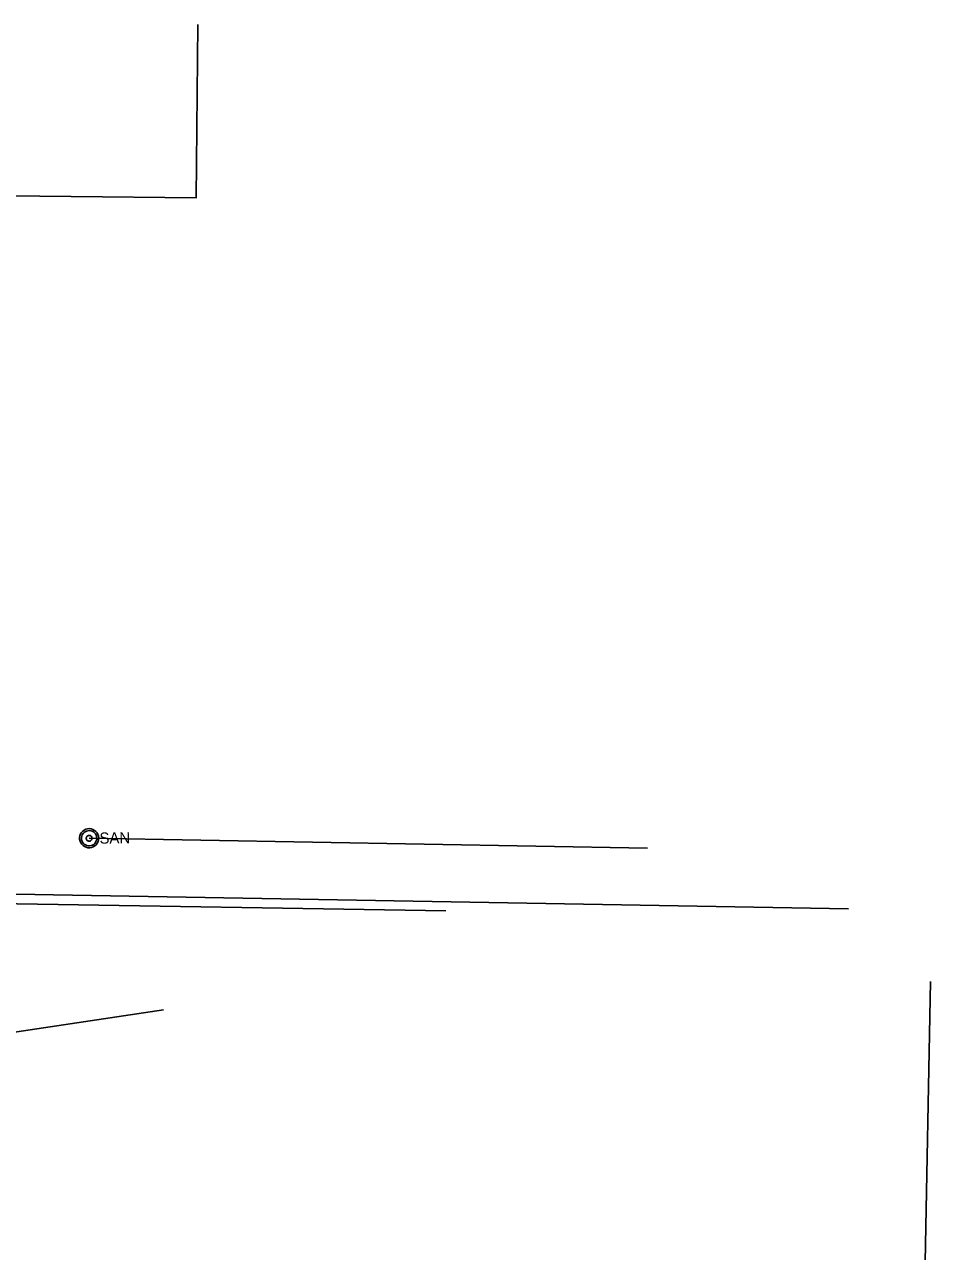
# Model space of a CAD drawing. Extents: x 596028 to 606371, y 330010 to 403088.
# Drawn here: x 603079.3 to 603392.2, y 352465 to 352888.6 of the extents above; entities that cross this region are included whole.
import ezdxf

# ---------------------------------------------------------------- set-up
doc = ezdxf.new("R2010")
doc.units = 0
for name, color, linetype in [('E_UTL_E_UG', 7, 'Continuous'), ('E_UTL_G_UG', 7, 'Continuous'), ('E_UTL_Overhead', 7, 'Continuous'), ('E_UTL_SAN_MH', 7, 'Continuous'), ('E_UTL_SAN_UG', 7, 'Continuous'), ('E_UTL_T_UG', 7, 'Continuous')]:
    doc.layers.add(name, color=color, linetype=linetype)

msp = doc.modelspace()

# ---------------------------------------------------------------- linework, layer by layer
at = {"layer": 'E_UTL_E_UG'}
msp.add_line((603383.86, 352114.9), (603392.17, 352558.19), dxfattribs=at)
msp.add_lwpolyline([(602962.55, 352815.94), (602965.76, 352830.61), (603138.6, 352828.84), (603139.21, 352888.62)], dxfattribs=at)
at = {"layer": 'E_UTL_G_UG'}
msp.add_line((603041.75, 352585.6), (603224.78, 352582.63), dxfattribs=at)
at = {"layer": 'E_UTL_Overhead'}
msp.add_line((603044.56, 352536.11), (603127.26, 352548.39), dxfattribs=at)
at = {"layer": 'E_UTL_SAN_MH'}
for points in [[(603104.92, 352607.73), (603104.85, 352608.35), (603104.67, 352608.95), (603104.37, 352609.51), (603103.98, 352609.99), (603103.5, 352610.4), (603102.95, 352610.7), (603102.35, 352610.9), (603101.73, 352610.98), (603101.1, 352610.94), (603100.5, 352610.78), (603099.93, 352610.51), (603099.42, 352610.14), (603099, 352609.68), (603098.67, 352609.14), (603098.44, 352608.56), (603098.33, 352607.94), (603098.34, 352607.31), (603098.47, 352606.7), (603098.72, 352606.12), (603099.06, 352605.6), (603099.5, 352605.15), (603100.02, 352604.79), (603100.59, 352604.54), (603101.21, 352604.4), (603101.83, 352604.38), (603102.45, 352604.48), (603103.04, 352604.7), (603103.58, 352605.02), (603104.05, 352605.44), (603104.43, 352605.94), (603104.71, 352606.5), (603104.87, 352607.1), (603104.92, 352607.73)], [(603104.26, 352607.72), (603104.21, 352608.22), (603104.06, 352608.7), (603103.82, 352609.14), (603103.51, 352609.53), (603103.12, 352609.85), (603102.68, 352610.1), (603102.21, 352610.25), (603101.71, 352610.32), (603101.21, 352610.28), (603100.72, 352610.16), (603100.27, 352609.94), (603099.86, 352609.64), (603099.52, 352609.28), (603099.26, 352608.85), (603099.08, 352608.38), (603098.99, 352607.89), (603099, 352607.38), (603099.1, 352606.89), (603099.3, 352606.43), (603099.58, 352606.01), (603099.93, 352605.65), (603100.34, 352605.37), (603100.8, 352605.17), (603101.29, 352605.06), (603101.79, 352605.04), (603102.29, 352605.12), (603102.76, 352605.29), (603103.19, 352605.55), (603103.56, 352605.89), (603103.87, 352606.29), (603104.09, 352606.73), (603104.22, 352607.22), (603104.26, 352607.72)], [(603102.61, 352607.69), (603102.59, 352607.88), (603102.54, 352608.06), (603102.45, 352608.23), (603102.33, 352608.37), (603102.19, 352608.49), (603102.02, 352608.58), (603101.84, 352608.64), (603101.66, 352608.67), (603101.47, 352608.65), (603101.29, 352608.61), (603101.12, 352608.53), (603100.96, 352608.41), (603100.84, 352608.28), (603100.74, 352608.12), (603100.67, 352607.94), (603100.64, 352607.76), (603100.64, 352607.57), (603100.68, 352607.38), (603100.75, 352607.21), (603100.86, 352607.05), (603100.99, 352606.92), (603101.14, 352606.81), (603101.32, 352606.74), (603101.5, 352606.69), (603101.69, 352606.69), (603101.87, 352606.72), (603102.05, 352606.78), (603102.21, 352606.88), (603102.35, 352607.01), (603102.47, 352607.15), (603102.55, 352607.32), (603102.6, 352607.51), (603102.61, 352607.69)]]:
    msp.add_lwpolyline(points, dxfattribs=at)
at = {"layer": 'E_UTL_SAN_UG'}
msp.add_line((603101.62, 352607.68), (603294.42, 352604.27), dxfattribs=at)
at = {"layer": 'E_UTL_T_UG'}
msp.add_line((603052.52, 352588.84), (603363.83, 352583.34), dxfattribs=at)

# ---------------------------------------------------------------- texts
at = {"layer": 'E_UTL_SAN_MH'}
msp.add_text('SAN', height=3.849, rotation=0.9148, dxfattribs=at).set_placement((603105.22, 352605.79))

doc.saveas('drawing.dxf')
